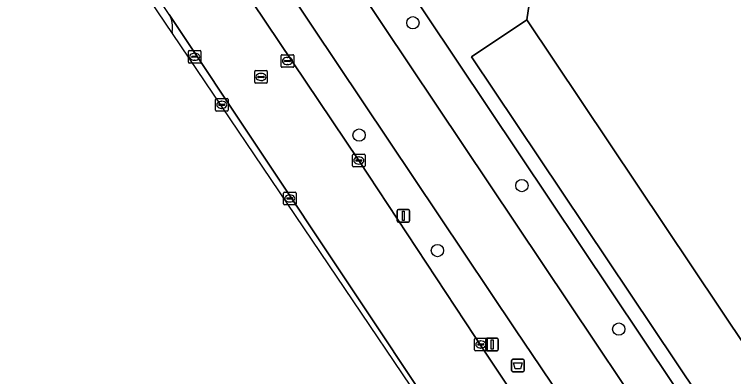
# Model space of a CAD drawing. Extents: x 158793 to 159888, y 384317 to 385256.
# Drawn here: x 159393 to 159450.1, y 384435.5 to 384464.3 of the extents above; entities that cross this region are included whole.
import ezdxf

# ---------------------------------------------------------------- set-up
doc = ezdxf.new("R2010")
doc.units = 0
for name, color, linetype in [('IMGEO_Afvalbak', 7, 'Continuous'), ('IMGEO_Berm_groen', 7, 'Continuous'), ('IMGEO_Boom', 7, 'Continuous'), ('IMGEO_Fietspad_gesloten', 7, 'Continuous'), ('IMGEO_Groenvoorziening', 7, 'Continuous'), ('IMGEO_Hek', 7, 'Continuous'), ('IMGEO_Kolk', 7, 'Continuous'), ('IMGEO_Lichtmast', 7, 'Continuous'), ('IMGEO_Parkeervlak_open', 7, 'Continuous'), ('IMGEO_Rijbaan_lokaal_gesloten', 7, 'Continuous'), ('IMGEO_Rioolput', 7, 'Continuous')]:
    doc.layers.add(name, color=color, linetype=linetype)

msp = doc.modelspace()

# ---------------------------------------------------------------- linework, layer by layer
at = {"layer": 'IMGEO_Afvalbak'}
for p, q in [((159432.456, 384436.008), (159432.456, 384436.808)), ((159432.456, 384436.808), (159432.456, 384436.008)), ((159432.556, 384436.908), (159433.346, 384436.908)), ((159433.346, 384436.908), (159432.556, 384436.908)), ((159433.446, 384436.808), (159433.446, 384436.008)), ((159433.446, 384436.008), (159433.446, 384436.808)), ((159433.346, 384435.908), (159432.556, 384435.908)), ((159432.556, 384435.908), (159433.346, 384435.908))]:
    msp.add_line(p, q, dxfattribs=at)
msp.add_lwpolyline([(159432.599, 384436.622), (159433.303, 384436.622), (159433.154, 384436.152), (159432.748, 384436.152), (159432.599, 384436.622)], dxfattribs=at)
for centre, start, end in [((159432.556, 384436.808), 90, 180), ((159432.556, 384436.808), 90, 180), ((159433.346, 384436.808), 0, 90), ((159433.346, 384436.808), 360, 90), ((159432.556, 384436.008), 180, 270), ((159432.556, 384436.008), 180, 270), ((159433.346, 384436.008), 270, 0), ((159433.346, 384436.008), 270, 0)]:
    msp.add_arc(centre, 0.1, start, end, dxfattribs=at)
at = {"layer": 'IMGEO_Berm_groen'}
for points in [[(159362.802, 384527.84), (159362.886, 384527.756), (159367.356, 384523.05), (159370.296, 384519.694), (159381.616, 384505.404), (159398.636, 384483.415), (159407.681, 384471.497), (159420.335, 384452.675), (159430.306, 384437.543), (159444.263, 384416.602)], [(159450.045, 384407.224), (159454.096, 384399.591), (159456.563, 384394.836), (159460.541, 384397.251), (159452.555, 384409.647), (159449.845, 384413.844), (159434.733, 384436.296), (159432.77, 384439.228), (159374.216, 384526.69)], [(159395.762, 384477.192), (159405.512, 384462.761), (159405.512, 384462.762), (159405.531, 384462.885)]]:
    msp.add_lwpolyline(points, dxfattribs=at)
for centre, radius, start, end in [((159299.203, 384394.129), 127.173, 33.47194, 37.45262), ((159403.459, 384463.23), 2.1, 350.548, 29.6239)]:
    msp.add_arc(centre, radius, start, end, dxfattribs=at)
at = {"layer": 'IMGEO_Boom'}
for centre in [(159424.619, 384463.6), (159420.357, 384454.685), (159433.267, 384450.68), (159426.572, 384445.531), (159440.953, 384439.298)]:
    msp.add_circle(centre, 0.489, dxfattribs=at)
at = {"layer": 'IMGEO_Fietspad_gesloten'}
for points in [[(159378.037, 384529.43), (159371.821, 384537.955), (159369.049, 384534.578), (159374.198, 384526.717), (159374.216, 384526.69), (159432.77, 384439.228), (159434.733, 384436.296), (159449.845, 384413.844), (159452.555, 384409.647), (159460.541, 384397.251), (159465.319, 384389.473), (159464.78, 384389.39), (159472.23, 384375.294)], [(159472.508, 384376.029), (159475.957, 384380.151), (159473.603, 384384.561), (159472.167, 384387.223), (159469.934, 384391.357), (159469.525, 384391.133), (159468.285, 384393.358), (159465.093, 384398.594), (159462.915, 384402.049), (159460.258, 384406.277), (159456.519, 384412.106), (159456.136, 384412.695), (159453.872, 384416.179), (159378.037, 384529.43)]]:
    msp.add_lwpolyline(points, dxfattribs=at)
at = {"layer": 'IMGEO_Groenvoorziening'}
for points in [[(159474.228, 384420.684), (159470.042, 384421.468), (159465.607, 384422.297), (159467.79, 384418.958), (159464.739, 384416.517), (159460.06, 384412.839), (159366.678, 384552.417)], [(159366.678, 384552.417), (159460.06, 384412.839), (159464.739, 384416.517), (159461.961, 384420.647), (159458.089, 384417.855), (159429.261, 384460.907), (159433.652, 384463.848), (159435.046, 384473.101), (159433.334, 384475.662)], [(159371.821, 384537.955), (159378.037, 384529.43), (159453.872, 384416.179), (159456.136, 384412.695), (159456.519, 384412.106), (159460.258, 384406.277), (159462.915, 384402.049), (159465.093, 384398.594), (159468.285, 384393.358), (159471.833, 384395.142), (159472.516, 384393.843), (159473.949, 384394.573)]]:
    msp.add_lwpolyline(points, dxfattribs=at)
at = {"layer": 'IMGEO_Hek'}
msp.add_lwpolyline([(159366.678, 384552.417), (159460.06, 384412.839), (159470.947, 384421.199)], dxfattribs=at)
at = {"layer": 'IMGEO_Kolk'}
for p, q in [((159406.808, 384460.478), (159406.808, 384461.33)), ((159406.883, 384461.404), (159407.735, 384461.404)), ((159407.296, 384461.184), (159407.321, 384461.184)), ((159407.809, 384461.33), (159407.809, 384460.478)), ((159407.067, 384460.898), (159407.067, 384460.91)), ((159407.505, 384460.861), (159407.107, 384460.861)), ((159407.11, 384460.947), (159407.508, 384460.947)), ((159407.319, 384460.624), (159407.294, 384460.624)), ((159407.551, 384460.91), (159407.551, 384460.898)), ((159407.735, 384460.404), (159406.883, 384460.404)), ((159419.834, 384452.249), (159419.834, 384453.101)), ((159419.909, 384453.175), (159420.761, 384453.175)), ((159420.835, 384453.101), (159420.835, 384452.249)), ((159420.093, 384452.669), (159420.093, 384452.681)), ((159420.531, 384452.632), (159420.133, 384452.632)), ((159420.136, 384452.718), (159420.534, 384452.718)), ((159420.322, 384452.955), (159420.347, 384452.955)), ((159420.577, 384452.681), (159420.577, 384452.669)), ((159420.761, 384452.175), (159419.909, 384452.175)), ((159420.345, 384452.395), (159420.32, 384452.395)), ((159414.427, 384450.161), (159415.279, 384450.161)), ((159414.352, 384449.235), (159414.352, 384450.087)), ((159414.611, 384449.655), (159414.611, 384449.667)), ((159415.049, 384449.618), (159414.651, 384449.618)), ((159414.654, 384449.704), (159415.052, 384449.704)), ((159414.84, 384449.941), (159414.865, 384449.941)), ((159415.095, 384449.667), (159415.095, 384449.655)), ((159415.353, 384450.087), (159415.353, 384449.235)), ((159415.279, 384449.161), (159414.427, 384449.161)), ((159414.863, 384449.381), (159414.838, 384449.381)), ((159429.508, 384437.647), (159429.508, 384438.499)), ((159429.583, 384438.573), (159430.435, 384438.573)), ((159429.996, 384438.353), (159430.021, 384438.353)), ((159430.509, 384438.499), (159430.509, 384437.647)), ((159429.767, 384438.067), (159429.767, 384438.079)), ((159430.205, 384438.03), (159429.807, 384438.03)), ((159429.81, 384438.116), (159430.208, 384438.116)), ((159430.019, 384437.793), (159429.994, 384437.793)), ((159430.251, 384438.079), (159430.251, 384438.067)), ((159430.435, 384437.573), (159429.583, 384437.573))]:
    msp.add_line(p, q, dxfattribs=at)
for points in [[(159406.808, 384460.478), (159406.808, 384461.33)], [(159406.883, 384461.404), (159407.735, 384461.404)], [(159407.809, 384461.33), (159407.809, 384460.478)], [(159407.735, 384460.404), (159406.883, 384460.404)], [(159419.834, 384452.249), (159419.834, 384453.101)], [(159419.909, 384453.175), (159420.761, 384453.175)], [(159420.835, 384453.101), (159420.835, 384452.249)], [(159420.761, 384452.175), (159419.909, 384452.175)], [(159414.427, 384450.161), (159415.279, 384450.161)], [(159414.352, 384449.235), (159414.352, 384450.087)], [(159415.353, 384450.087), (159415.353, 384449.235)], [(159415.279, 384449.161), (159414.427, 384449.161)], [(159429.508, 384437.647), (159429.508, 384438.499)], [(159429.583, 384438.573), (159430.435, 384438.573)], [(159430.509, 384438.499), (159430.509, 384437.647)], [(159430.435, 384437.573), (159429.583, 384437.573)]]:
    msp.add_lwpolyline(points, dxfattribs=at)
for centre, radius, start, end in [((159406.885, 384461.328), 0.0765, 91.552, 178.448), ((159406.885, 384461.328), 0.0765, 91.552, 178.448), ((159407.733, 384461.328), 0.0765, 1.552, 88.448), ((159407.733, 384461.328), 0.0765, 1.552, 88.448), ((159406.885, 384460.48), 0.0765, 181.552, 268.448), ((159406.885, 384460.48), 0.0765, 181.552, 268.448), ((159407.107, 384460.907), 0.0403, 85.8775, 175.7526), ((159407.104, 384460.897), 0.0366, 178.938, 274.7102), ((159407.508, 384460.904), 0.043, 264.8664, 352.4533), ((159407.512, 384460.909), 0.0386, 1.7309, 96.639), ((159407.733, 384460.48), 0.0765, 271.552, 358.448), ((159407.733, 384460.48), 0.0765, 271.552, 358.448), ((159419.911, 384453.099), 0.0765, 91.552, 178.448), ((159419.911, 384453.099), 0.0765, 91.552, 178.448), ((159420.759, 384453.099), 0.0765, 1.552, 88.448), ((159420.759, 384453.099), 0.0765, 1.552, 88.448), ((159420.133, 384452.678), 0.0403, 85.8775, 175.7526), ((159420.13, 384452.668), 0.0366, 178.938, 274.7102), ((159420.534, 384452.675), 0.043, 264.8664, 352.4533), ((159420.538, 384452.68), 0.0386, 1.7309, 96.639), ((159419.911, 384452.251), 0.0765, 181.552, 268.448), ((159419.911, 384452.251), 0.0765, 181.552, 268.448), ((159420.759, 384452.251), 0.0765, 271.552, 358.448), ((159420.759, 384452.251), 0.0765, 271.552, 358.448), ((159414.429, 384450.085), 0.0765, 91.552, 178.448), ((159414.429, 384450.085), 0.0765, 91.552, 178.448), ((159415.277, 384450.085), 0.0765, 1.552, 88.448), ((159415.277, 384450.085), 0.0765, 1.552, 88.448), ((159414.651, 384449.664), 0.0403, 85.8775, 175.7526), ((159414.648, 384449.654), 0.0366, 178.938, 274.7102), ((159415.052, 384449.661), 0.043, 264.8664, 352.4533), ((159415.056, 384449.666), 0.0386, 1.7309, 96.639), ((159414.429, 384449.237), 0.0765, 181.552, 268.448), ((159414.429, 384449.237), 0.0765, 181.552, 268.448), ((159415.277, 384449.237), 0.0765, 271.552, 358.448), ((159415.277, 384449.237), 0.0765, 271.552, 358.448), ((159429.585, 384438.497), 0.0765, 91.552, 178.448), ((159429.585, 384438.497), 0.0765, 91.552, 178.448), ((159430.433, 384438.497), 0.0765, 1.552, 88.448), ((159430.433, 384438.497), 0.0765, 1.552, 88.448), ((159429.585, 384437.649), 0.0765, 181.552, 268.448), ((159429.585, 384437.649), 0.0765, 181.552, 268.448), ((159429.807, 384438.076), 0.0403, 85.8775, 175.7526), ((159429.804, 384438.066), 0.0366, 178.938, 274.7102), ((159430.208, 384438.073), 0.043, 264.8664, 352.4533), ((159430.212, 384438.078), 0.0386, 1.7309, 96.639), ((159430.433, 384437.649), 0.0765, 271.552, 358.448), ((159430.433, 384437.649), 0.0765, 271.552, 358.448)]:
    msp.add_arc(centre, radius, start, end, dxfattribs=at)
for centre, major_axis, ratio, start_param, end_param in [((159407.295, 384460.904), (-0.387, 0.002), 0.722429, 4.712389, 7.853982), ((159407.32, 384460.904), (-0.39, 0.002), 0.717154, 1.570796, 4.712389), ((159420.321, 384452.675), (-0.387, 0.002), 0.722429, 4.712389, 7.853982), ((159420.346, 384452.675), (-0.39, 0.002), 0.717154, 1.570796, 4.712389), ((159414.839, 384449.661), (-0.387, 0.002), 0.722429, 4.712389, 7.853982), ((159414.864, 384449.661), (-0.39, 0.002), 0.717154, 1.570796, 4.712389), ((159429.995, 384438.073), (-0.387, 0.002), 0.722429, 4.712389, 7.853982), ((159430.02, 384438.073), (-0.39, 0.002), 0.717154, 1.570796, 4.712389)]:
    msp.add_ellipse(centre, major_axis=major_axis, ratio=ratio, start_param=start_param, end_param=end_param, dxfattribs=at)
at = {"layer": 'IMGEO_Lichtmast'}
for p, q in [((159423.372, 384447.879), (159423.372, 384448.679)), ((159423.372, 384448.679), (159423.372, 384447.879)), ((159423.472, 384448.779), (159424.262, 384448.779)), ((159424.262, 384448.779), (159423.472, 384448.779)), ((159424.362, 384448.679), (159424.362, 384447.879)), ((159424.362, 384447.879), (159424.362, 384448.679)), ((159424.262, 384447.779), (159423.472, 384447.779)), ((159423.472, 384447.779), (159424.262, 384447.779)), ((159430.409, 384437.671), (159430.409, 384438.471)), ((159430.409, 384438.471), (159430.409, 384437.671)), ((159430.509, 384438.571), (159431.299, 384438.571)), ((159431.299, 384438.571), (159430.509, 384438.571)), ((159431.399, 384438.471), (159431.399, 384437.671)), ((159431.399, 384437.671), (159431.399, 384438.471)), ((159431.299, 384437.571), (159430.509, 384437.571)), ((159430.509, 384437.571), (159431.299, 384437.571))]:
    msp.add_line(p, q, dxfattribs=at)
for points in [[(159423.792, 384448.654), (159423.942, 384448.654), (159423.942, 384447.904), (159423.792, 384447.904), (159423.792, 384448.654)], [(159430.829, 384438.446), (159430.979, 384438.446), (159430.979, 384437.696), (159430.829, 384437.696), (159430.829, 384438.446)]]:
    msp.add_lwpolyline(points, dxfattribs=at)
for centre, start, end in [((159423.472, 384448.679), 90, 180), ((159423.472, 384448.679), 90, 180), ((159424.262, 384448.679), 0, 90), ((159424.262, 384448.679), 360, 90), ((159423.472, 384447.879), 180, 270), ((159423.472, 384447.879), 180, 270), ((159424.262, 384447.879), 270, 0), ((159424.262, 384447.879), 270, 0), ((159430.509, 384438.471), 90, 180), ((159430.509, 384438.471), 90, 180), ((159431.299, 384438.471), 0, 90), ((159431.299, 384438.471), 360, 90), ((159430.509, 384437.671), 180, 270), ((159430.509, 384437.671), 180, 270), ((159431.299, 384437.671), 270, 0), ((159431.299, 384437.671), 270, 0)]:
    msp.add_arc(centre, 0.1, start, end, dxfattribs=at)
at = {"layer": 'IMGEO_Parkeervlak_open'}
for points in [[(159440.894, 384410.74), (159405.285, 384464.268)], [(159405.531, 384462.885), (159405.512, 384462.762), (159405.512, 384462.761), (159438.758, 384413.552), (159474.02, 384346.848)]]:
    msp.add_lwpolyline(points, dxfattribs=at)
msp.add_lwpolyline([(159433.652, 384463.848), (159429.261, 384460.907), (159458.089, 384417.855), (159461.961, 384420.647), (159464.739, 384416.517), (159467.79, 384418.958), (159465.607, 384422.297), (159470.042, 384421.468), (159473.262, 384438.678), (159467.803, 384439.699), (159464.674, 384422.972), (159462.153, 384421.284)], close=True, dxfattribs=at)
msp.add_arc((159403.459, 384463.23), 2.1, 350.548, 29.6239, dxfattribs=at)
at = {"layer": 'IMGEO_Rijbaan_lokaal_gesloten'}
for points in [[(159302.815, 384671.649), (159311.46, 384657.947), (159337.281, 384618.767), (159355.537, 384591.604), (159368.137, 384572.858), (159387.897, 384543.458), (159400.133, 384525.253), (159404.553, 384518.659), (159407.153, 384514.791), (159417.418, 384499.516), (159419.855, 384495.887), (159433.334, 384475.662), (159435.046, 384473.101), (159433.652, 384463.848), (159462.153, 384421.284), (159464.674, 384422.972), (159467.803, 384439.699), (159474.278, 384444.109), (159474.606, 384444.32)], [(159444.263, 384416.602), (159430.306, 384437.543), (159420.335, 384452.675), (159407.681, 384471.497), (159398.636, 384483.415), (159381.616, 384505.404), (159370.296, 384519.694), (159367.356, 384523.05), (159362.886, 384527.756), (159362.802, 384527.84), (159360.415, 384524.313), (159360.751, 384523.971), (159360.751, 384523.971)], [(159405.285, 384464.268), (159440.894, 384410.74)]]:
    msp.add_lwpolyline(points, dxfattribs=at)
msp.add_arc((159299.203, 384394.129), 127.173, 33.47194, 37.45262, dxfattribs=at)
at = {"layer": 'IMGEO_Rioolput'}
for p, q in [((159414.245, 384461.071), (159415.097, 384461.071)), ((159414.17, 384460.145), (159414.17, 384460.997)), ((159414.429, 384460.565), (159414.429, 384460.577)), ((159414.867, 384460.528), (159414.469, 384460.528)), ((159414.472, 384460.614), (159414.87, 384460.614)), ((159414.658, 384460.851), (159414.683, 384460.851)), ((159414.913, 384460.577), (159414.913, 384460.565)), ((159415.171, 384460.997), (159415.171, 384460.145)), ((159415.097, 384460.071), (159414.245, 384460.071)), ((159414.681, 384460.291), (159414.656, 384460.291)), ((159412.069, 384458.879), (159412.069, 384459.731)), ((159412.144, 384459.805), (159412.996, 384459.805)), ((159412.328, 384459.299), (159412.328, 384459.311)), ((159412.371, 384459.348), (159412.769, 384459.348)), ((159412.557, 384459.585), (159412.582, 384459.585)), ((159412.812, 384459.311), (159412.812, 384459.299)), ((159413.07, 384459.731), (159413.07, 384458.879)), ((159412.996, 384458.805), (159412.144, 384458.805)), ((159412.766, 384459.262), (159412.368, 384459.262)), ((159412.58, 384459.025), (159412.555, 384459.025)), ((159409.032, 384457.591), (159409.884, 384457.591)), ((159408.957, 384456.665), (159408.957, 384457.517)), ((159409.216, 384457.085), (159409.216, 384457.097)), ((159409.654, 384457.048), (159409.256, 384457.048)), ((159409.259, 384457.134), (159409.657, 384457.134)), ((159409.445, 384457.371), (159409.47, 384457.371)), ((159409.7, 384457.097), (159409.7, 384457.085)), ((159409.958, 384457.517), (159409.958, 384456.665)), ((159409.884, 384456.591), (159409.032, 384456.591)), ((159409.468, 384456.811), (159409.443, 384456.811))]:
    msp.add_line(p, q, dxfattribs=at)
for points in [[(159414.245, 384461.071), (159415.097, 384461.071)], [(159414.17, 384460.145), (159414.17, 384460.997)], [(159415.171, 384460.997), (159415.171, 384460.145)], [(159415.097, 384460.071), (159414.245, 384460.071)], [(159412.069, 384458.879), (159412.069, 384459.731)], [(159412.144, 384459.805), (159412.996, 384459.805)], [(159413.07, 384459.731), (159413.07, 384458.879)], [(159412.996, 384458.805), (159412.144, 384458.805)], [(159409.032, 384457.591), (159409.884, 384457.591)], [(159408.957, 384456.665), (159408.957, 384457.517)], [(159409.958, 384457.517), (159409.958, 384456.665)], [(159409.884, 384456.591), (159409.032, 384456.591)]]:
    msp.add_lwpolyline(points, dxfattribs=at)
for centre, radius, start, end in [((159414.247, 384460.995), 0.0765, 91.552, 178.448), ((159414.247, 384460.995), 0.0765, 91.552, 178.448), ((159415.095, 384460.995), 0.0765, 1.552, 88.448), ((159415.095, 384460.995), 0.0765, 1.552, 88.448), ((159414.469, 384460.574), 0.0403, 85.8775, 175.7526), ((159414.466, 384460.564), 0.0366, 178.938, 274.7102), ((159414.87, 384460.571), 0.043, 264.8664, 352.4533), ((159414.874, 384460.576), 0.0386, 1.7309, 96.639), ((159414.247, 384460.147), 0.0765, 181.552, 268.448), ((159414.247, 384460.147), 0.0765, 181.552, 268.448), ((159415.095, 384460.147), 0.0765, 271.552, 358.448), ((159415.095, 384460.147), 0.0765, 271.552, 358.448), ((159412.146, 384459.729), 0.0765, 91.552, 178.448), ((159412.146, 384459.729), 0.0765, 91.552, 178.448), ((159412.368, 384459.308), 0.0403, 85.8775, 175.7526), ((159412.365, 384459.298), 0.0366, 178.938, 274.7102), ((159412.769, 384459.305), 0.043, 264.8664, 352.4533), ((159412.773, 384459.31), 0.0386, 1.7309, 96.639), ((159412.994, 384459.729), 0.0765, 1.552, 88.448), ((159412.994, 384459.729), 0.0765, 1.552, 88.448), ((159412.146, 384458.881), 0.0765, 181.552, 268.448), ((159412.146, 384458.881), 0.0765, 181.552, 268.448), ((159412.994, 384458.881), 0.0765, 271.552, 358.448), ((159412.994, 384458.881), 0.0765, 271.552, 358.448), ((159409.034, 384457.515), 0.0765, 91.552, 178.448), ((159409.034, 384457.515), 0.0765, 91.552, 178.448), ((159409.882, 384457.515), 0.0765, 1.552, 88.448), ((159409.882, 384457.515), 0.0765, 1.552, 88.448), ((159409.256, 384457.094), 0.0403, 85.8775, 175.7526), ((159409.253, 384457.084), 0.0366, 178.938, 274.7102), ((159409.657, 384457.091), 0.043, 264.8664, 352.4533), ((159409.661, 384457.096), 0.0386, 1.7309, 96.639), ((159409.034, 384456.667), 0.0765, 181.552, 268.448), ((159409.034, 384456.667), 0.0765, 181.552, 268.448), ((159409.882, 384456.667), 0.0765, 271.552, 358.448), ((159409.882, 384456.667), 0.0765, 271.552, 358.448)]:
    msp.add_arc(centre, radius, start, end, dxfattribs=at)
for centre, major_axis, ratio, start_param, end_param in [((159414.657, 384460.571), (-0.387, 0.002), 0.722429, 4.712389, 7.853982), ((159414.682, 384460.571), (-0.39, 0.002), 0.717154, 1.570796, 4.712389), ((159412.556, 384459.305), (-0.387, 0.002), 0.722429, 4.712389, 7.853982), ((159412.581, 384459.305), (-0.39, 0.002), 0.717154, 1.570796, 4.712389), ((159409.444, 384457.091), (-0.387, 0.002), 0.722429, 4.712389, 7.853982), ((159409.469, 384457.091), (-0.39, 0.002), 0.717154, 1.570796, 4.712389)]:
    msp.add_ellipse(centre, major_axis=major_axis, ratio=ratio, start_param=start_param, end_param=end_param, dxfattribs=at)

doc.saveas('drawing.dxf')
